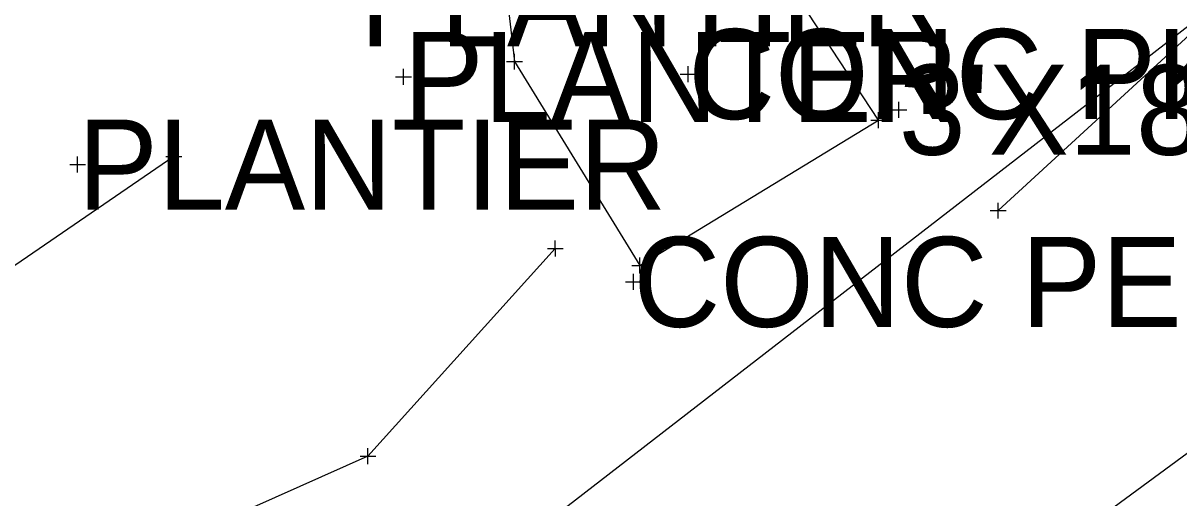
# Model space of a CAD drawing. Extents: x -1 to 1157254, y -1 to 2021979.
# Drawn here: x 1150523.9 to 1150616.3, y 2019889.5 to 2019927.5 of the extents above; entities that cross this region are included whole.
import ezdxf

# ---------------------------------------------------------------- set-up
doc = ezdxf.new("R2010")
doc.units = 0
for name, color, linetype in [('S_BUILDING_ANNOT', 7, 'Continuous'), ('S_CONTOUR_ANNOT', 7, 'Continuous'), ('S_CONTOUR_MINOR', 7, 'Continuous'), ('S_CTL_TABLE', 7, 'Continuous'), ('S_EDGE_BITUMINOUS_ANNOT', 7, 'Continuous'), ('S_ELECTRIC_UTILITIES', 7, 'Continuous'), ('S_GATE', 7, 'Continuous')]:
    doc.layers.add(name, color=color, linetype=linetype)

msp = doc.modelspace()

# ---------------------------------------------------------------- linework, layer by layer
at = {"layer": 'S_BUILDING_ANNOT'}
for p, q in [((1150563.179, 2019923.774), (1150563.177, 2019925.046)), ((1150554.295, 2019922.55), (1150554.292, 2019923.822)), ((1150562.542, 2019924.409), (1150563.814, 2019924.411)), ((1150563.178, 2019924.41), (1150563.178, 2019924.41)), ((1150577.067, 2019922.777), (1150577.064, 2019924.049)), ((1150553.657, 2019923.185), (1150554.93, 2019923.187)), ((1150554.294, 2019923.186), (1150554.294, 2019923.186)), ((1150576.429, 2019923.412), (1150577.702, 2019923.414)), ((1150577.065, 2019923.413), (1150577.065, 2019923.413)), ((1150593.914, 2019919.926), (1150593.911, 2019921.198)), ((1150592.303, 2019919.093), (1150592.301, 2019920.365)), ((1150593.276, 2019920.561), (1150594.548, 2019920.563)), ((1150593.912, 2019920.562), (1150593.912, 2019920.562)), ((1150591.666, 2019919.728), (1150592.938, 2019919.73)), ((1150592.302, 2019919.729), (1150592.302, 2019919.729)), ((1150528.226, 2019915.541), (1150528.223, 2019916.813)), ((1150527.588, 2019916.175), (1150528.861, 2019916.178)), ((1150528.225, 2019916.177), (1150528.225, 2019916.177)), ((1150572.552, 2019908.108), (1150573.825, 2019908.111)), ((1150573.19, 2019907.473), (1150573.187, 2019908.746)), ((1150573.188, 2019908.109), (1150573.188, 2019908.109)), ((1150572.683, 2019906.159), (1150572.68, 2019907.432)), ((1150572.045, 2019906.794), (1150573.318, 2019906.797)), ((1150572.681, 2019906.795), (1150572.681, 2019906.795))]:
    msp.add_line(p, q, dxfattribs=at)
at = {"layer": 'S_CONTOUR_ANNOT'}
msp.add_lwpolyline([(1150776.076, 2020000.057), (1150711.77, 2019956.258), (1150627.272, 2019900.658), (1150578.771, 2019864.961), (1150479.116, 2019798.677), (1150423.47, 2019764.157), (1150358.501, 2019722.728), (1150313.965, 2019690.006), (1150273.946, 2019661.03), (1150225.644, 2019623.265), (1150033.499, 2019468.903), (1149971.689, 2019423.78), (1149931.587, 2019393.984), (1149688.417, 2019230.924)], dxfattribs=at)
at = {"layer": 'S_CONTOUR_MINOR'}
msp.add_lwpolyline([(1150622.8, 2019931.711), (1150421.674, 2019776.176)], dxfattribs=at)
at = {"layer": 'S_CTL_TABLE'}
for p, q in [((1150535.915, 2019916.179), (1150535.913, 2019917.451)), ((1150535.278, 2019916.813), (1150536.55, 2019916.816)), ((1150535.914, 2019916.815), (1150535.914, 2019916.815)), ((1150601.867, 2019911.858), (1150601.864, 2019913.131)), ((1150601.229, 2019912.493), (1150602.502, 2019912.496)), ((1150601.865, 2019912.495), (1150601.865, 2019912.495)), ((1150566.44, 2019908.83), (1150566.438, 2019910.103)), ((1150565.803, 2019909.465), (1150567.075, 2019909.468)), ((1150566.439, 2019909.466), (1150566.439, 2019909.466)), ((1150551.452, 2019892.223), (1150551.449, 2019893.495)), ((1150550.814, 2019892.858), (1150552.087, 2019892.86)), ((1150551.451, 2019892.859), (1150551.451, 2019892.859))]:
    msp.add_line(p, q, dxfattribs=at)
at = {"layer": 'S_EDGE_BITUMINOUS_ANNOT'}
for points in [[(1150780.176, 2020046.648), (1150731.007, 2020016.596), (1150711.366, 2019980.589), (1150665.893, 2019975.734), (1150652.683, 2019953.356), (1150630.565, 2019938.878), (1150601.865, 2019912.495)], [(1150535.914, 2019916.815), (1150510.522, 2019899.445), (1150486.247, 2019874.265), (1150444.583, 2019859.771), (1150421.063, 2019824.823), (1150386.298, 2019823.843)], [(1150566.439, 2019909.466), (1150551.451, 2019892.859), (1150520.273, 2019878.98), (1150503.234, 2019854.158), (1150457.802, 2019837.036), (1150429.691, 2019802.715), (1150387.499, 2019796.678)]]:
    msp.add_lwpolyline(points, dxfattribs=at)
at = {"layer": 'S_ELECTRIC_UTILITIES'}
msp.add_lwpolyline([(1150592.302, 2019919.729), (1150579.203, 2019939.664), (1150576.892, 2019938.912), (1150571.093, 2019947.852), (1150556.387, 2019938.847), (1150562.61, 2019929.246), (1150563.178, 2019924.41), (1150573.188, 2019908.109)], close=True, dxfattribs=at)

# ---------------------------------------------------------------- texts
at = {"layer": 'S_GATE'}
for s, p in [('PLANTIER', (1150550.794, 2019925.636)), ('PLANTER', (1150554.294, 2019919.586)), ('CONC PK', (1150577.065, 2019919.813)), ('3\'X18"X18" CONC PEDISTAL', (1150593.912, 2019916.962)), ('PLANTIER', (1150528.225, 2019912.577)), ('CONC PEDISTAL', (1150572.681, 2019903.195))]:
    msp.add_text(s, height=7.2, dxfattribs=at).set_placement(p)

doc.saveas('drawing.dxf')
